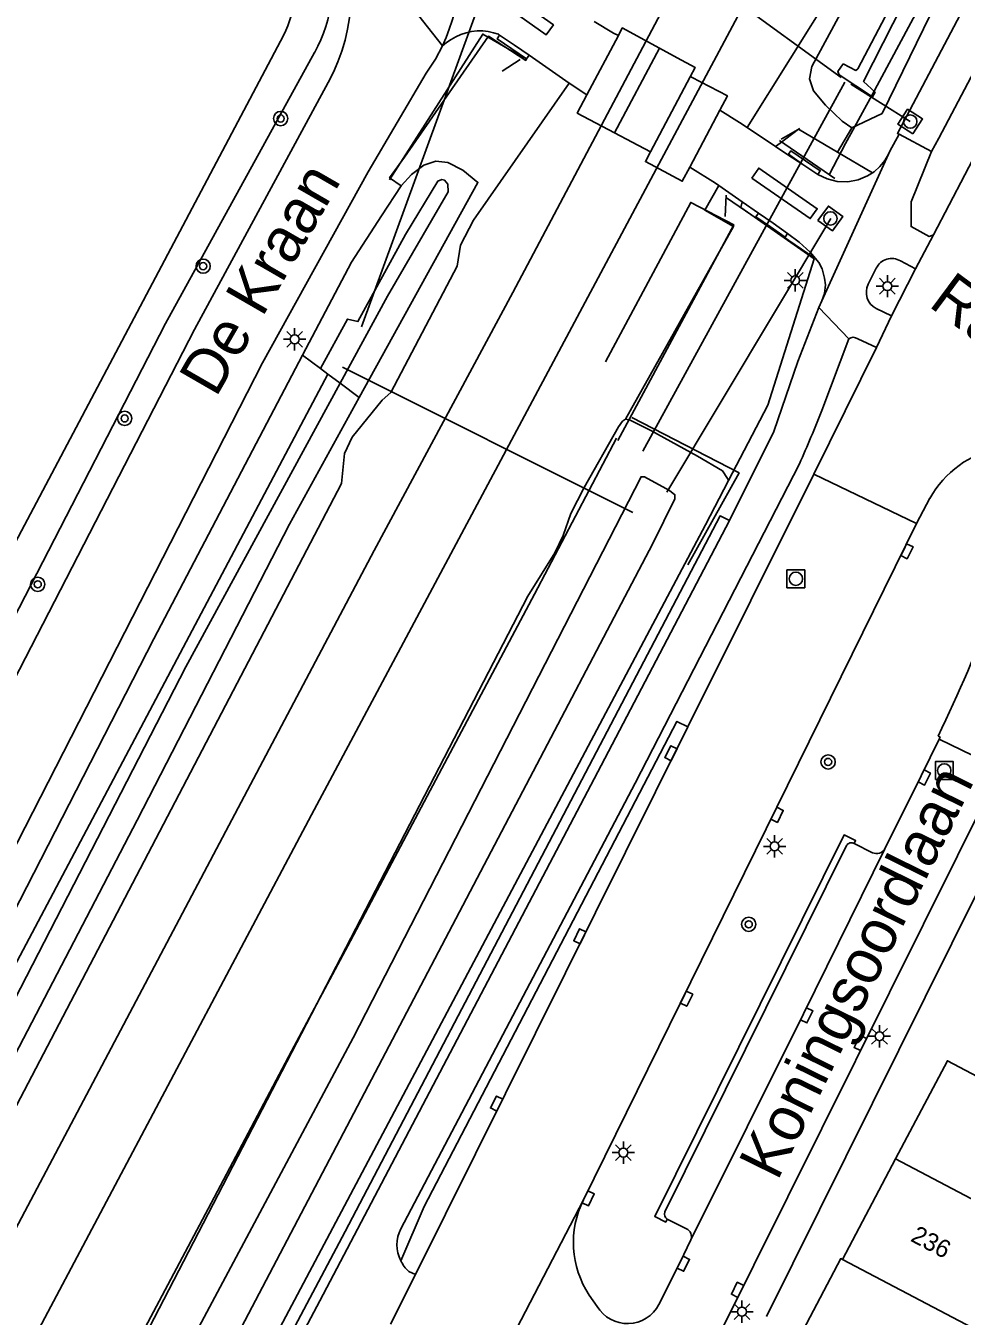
# Model space of a CAD drawing. Extents: x 136000 to 138005, y 398500 to 400500.
# Drawn here: x 137491.9 to 137544.5, y 400139.7 to 400212.1 of the extents above; entities that cross this region are included whole.
import ezdxf

# ---------------------------------------------------------------- set-up
doc = ezdxf.new("R2010")
doc.units = 0
for name, color, linetype in [('gg-afsc-hekwerk', 7, 'Continuous'), ('gg-afsc-muur', 7, 'Continuous'), ('gg-anno-huisnummerreeks BGT', 7, 'Continuous'), ('gg-anno-openbare ruimte label', 7, 'Continuous'), ('gg-aspt-spoorlijn', 7, 'Continuous'), ('gg-bbg-hoofdgebouw', 7, 'Continuous'), ('gg-bbg-tussenscheiding', 7, 'Continuous'), ('gg-knt-verharding', 7, 'Continuous'), ('gg-knt-verharding nz', 7, 'Continuous'), ('gg-kntw-bovenkant insteek waterloop', 7, 'Continuous'), ('gg-kntw-waterlijn', 7, 'Continuous'), ('gg-kwrk-duiker nz buis', 7, 'Continuous'), ('gt-grn-vlakafsluiter', 7, 'Continuous'), ('gt-grn-weggrens', 7, 'Continuous'), ('gt-symb-boom', 7, 'Continuous'), ('gt-symb-kolk', 7, 'Continuous'), ('gt-symb-lichtmast', 7, 'Continuous'), ('gt-symb-rioolschacht', 7, 'Continuous'), ('gx-grn-maaiveld', 7, 'Continuous')]:
    doc.layers.add(name, color=color, linetype=linetype)

# ---------------------------------------------------------------- blocks, each defined once
blk = doc.blocks.new('gt0-RS')
at = {"layer": 'gt-symb-rioolschacht'}
blk.add_lwpolyline([(-0.5, -0.5), (0.5, -0.5), (0.5, 0.5), (-0.5, 0.5)], close=True, dxfattribs=at)
blk.add_circle((0, 0), 0.375, dxfattribs=at)
blk = doc.blocks.new('gt0-LMAST')
at = {"layer": 'gt-symb-lichtmast'}
for p, q in [((-0.182, 0.173), (-0.447, 0.438)), ((-0.005, 0.246), (-0.005, 0.621)), ((0.172, 0.173), (0.437, 0.438)), ((-0.255, -0.004), (-0.63, -0.004)), ((-0.182, -0.181), (-0.447, -0.446)), ((-0.005, -0.254), (-0.005, -0.629)), ((0.437, -0.446), (0.172, -0.181)), ((0.245, -0.004), (0.62, -0.004))]:
    blk.add_line(p, q, dxfattribs=at)
blk.add_circle((-0.005, -0.004), 0.25, dxfattribs=at)
blk = doc.blocks.new('gt0-KOLK')
at = {"layer": 'gt-symb-kolk'}
blk.add_lwpolyline([(0, 0), (0.375, 0), (0.375, 0.4), (-0.375, 0.4), (-0.375, 0), (0, 0)], dxfattribs=at)
blk = doc.blocks.new('gt0-BOOM')
at = {"layer": 'gt-symb-boom'}
for radius in [0.4, 0.2]:
    blk.add_circle((0, 0), radius, dxfattribs=at)

msp = doc.modelspace()

# ---------------------------------------------------------------- linework, layer by layer
at = {"layer": 'gg-afsc-hekwerk'}
for p, q in [((137518.695, 400209.608), (137519.714, 400210.259)), ((137534.372, 400205.789), (137535.413, 400206.39)), ((137537.379, 400203.573), (137534.261, 400205.7)), ((137531.222, 400201.439), (137531.28, 400202.633)), ((137531.292, 400202.496), (137536.21, 400199.114))]:
    msp.add_line(p, q, dxfattribs=at)
msp.add_lwpolyline([(137519.936, 400210.324), (137517.604, 400211.683), (137512.367, 400203.499)], dxfattribs=at)
at = {"layer": 'gg-afsc-muur'}
for points in [[(137539.47, 400208.27), (137542.599, 400214.115), (137544.999, 400218.599), (137552.149, 400231.867), (137554.587, 400236.476)], [(137537.08, 400203.823), (137537.975, 400205.53), (137538.276, 400206.073), (137539.47, 400208.27)], [(137525.184, 400188.851), (137526.773, 400191.771), (137531.697, 400200.973), (137529.283, 400202.225), (137524.496, 400193.274)], [(137529.123, 400181.865), (137532, 400187.035), (137525.983, 400190.155)], [(137467.258, 400079.903), (137472.465, 400089.668), (137475.103, 400094.719), (137478.288, 400100.691), (137482.981, 400109.51), (137488.614, 400120.105), (137494.272, 400130.772), (137502.362, 400146.026), (137506.871, 400154.554), (137510.173, 400160.758), (137515.312, 400170.442), (137520.511, 400180.219), (137525.117, 400188.993)]]:
    msp.add_lwpolyline(points, dxfattribs=at)
at = {"layer": 'gg-aspt-spoorlijn'}
for points in [[(137180.276, 399557.817), (137190.513, 399577.123), (137216.83, 399627.032), (137223.229, 399638.814), (137243.016, 399676.404), (137279.168, 399744.376), (137339.688, 399858.771), (137384.54, 399942.957), (137424.377, 400018.015), (137448.175, 400062.892), (137473.598, 400111.171), (137480.612, 400124.236), (137511.513, 400182.67), (137519.303, 400197.169), (137549.499, 400254.306), (137652.966, 400449.039), (137679.974, 400500)], [(137185.594, 399559.889), (137451.439, 400061.164), (137507.991, 400167.823), (137535.597, 400219.587), (137588.607, 400319.533), (137597.649, 400336.455), (137605.519, 400351.728), (137623.003, 400384.374), (137641.233, 400419.186), (137650.164, 400435.608), (137658.805, 400451.811), (137684.39, 400500)]]:
    msp.add_lwpolyline(points, dxfattribs=at)
at = {"layer": 'gg-bbg-hoofdgebouw'}
msp.add_line((137540.791, 400148.512), (137537.803, 400142.857), dxfattribs=at)
for points in [[(137548.22, 400155.288), (137546.712, 400152.426), (137543.699, 400154.017), (137540.791, 400148.512)], [(137537.803, 400142.857), (137537.713, 400142.908), (137534.824, 400137.43), (137544.23, 400132.466)]]:
    msp.add_lwpolyline(points, dxfattribs=at)
at = {"layer": 'gg-bbg-tussenscheiding'}
msp.add_line((137537.803, 400142.857), (137547.376, 400137.808), dxfattribs=at)
msp.add_lwpolyline([(137540.791, 400148.512), (137550.313, 400143.49), (137550.18, 400143.239)], dxfattribs=at)
at = {"layer": 'gg-knt-verharding'}
for p, q in [((137540.993, 400206.059), (137540.465, 400205.099)), ((137542.807, 400205.09), (137543.222, 400205.846)), ((137545.555, 400205.47), (137542.913, 400200.4)), ((137540.396, 400204.948), (137540.465, 400205.099)), ((137541.662, 400202.27), (137542.807, 400205.09)), ((137541.912, 400198.505), (137541.066, 400198.944)), ((137539.698, 400198.531), (137539.252, 400197.632)), ((137540.554, 400195.865), (137541.912, 400198.505)), ((137536.647, 400196.706), (137536.471, 400196.319)), ((137539.702, 400196.274), (137540.554, 400195.865)), ((137536.642, 400190.543), (137538.158, 400194.563)), ((137538.66, 400194.567), (137539.709, 400194.075)), ((137539.709, 400194.075), (137536.194, 400186.974)), ((137526.172, 400169.613), (137535.39, 400187.545)), ((137529.129, 400172.765), (137536.194, 400186.974)), ((137541.964, 400184.186), (137542.716, 400185.608)), ((137541.964, 400184.186), (137523.262, 400146.2)), ((137524.249, 400170.6), (137531.462, 400184.365)), ((137527.316, 400169.118), (137529.129, 400172.765)), ((137545.127, 400171.168), (137543.227, 400172.082)), ((137546.668, 400170.387), (137530.92, 400138.7)), ((137526.172, 400169.613), (137513.01, 400144.574)), ((137513.837, 400142.011), (137527.316, 400169.118)), ((137538.041, 400166.099), (137527.836, 400145.523)), ((137539.493, 400165.705), (137538.457, 400166.216)), ((137523.262, 400146.2), (137514.229, 400128.809)), ((137527.971, 400145.123), (137529.04, 400144.575)), ((137513.451, 400142.187), (137513.837, 400142.011)), ((137524.037, 400140.222), (137523.585, 400140.858))]:
    msp.add_line(p, q, dxfattribs=at)
for points in [[(137543.222, 400205.846), (137549.361, 400217.51), (137553.319, 400225.112), (137556.118, 400230.656), (137565.979, 400251.274), (137566.635, 400252.528)], [(137511.179, 400203.943), (137514.434, 400209.496), (137514.95, 400210.284), (137515.346, 400211.03)], [(137473.566, 400140.998), (137501.418, 400195.082), (137508.926, 400208.959)], [(137511.179, 400203.943), (137505.233, 400193.22), (137479.85, 400143.581)], [(137542.913, 400200.4), (137542.666, 400200.316), (137541.661, 400200.875), (137541.662, 400202.27)], [(137531.462, 400184.365), (137533.946, 400189.359), (137535.296, 400193.289), (137536.471, 400196.319)], [(137444.838, 400021.671), (137509.889, 400144.426), (137530.929, 400184.624), (137531.462, 400184.365)], [(137533.545, 400139.652), (137548.409, 400169.571), (137562.074, 400176.679), (137563.968, 400175.476), (137564.683, 400175.339)], [(137513.011, 400142.787), (137514.323, 400145.825), (137528.509, 400173.074), (137529.129, 400172.765)], [(137543.227, 400172.082), (137543.285, 400172.201), (137543.178, 400172.253)], [(137540.183, 400165.916), (137542.221, 400170.017), (137543.227, 400172.082)], [(137441.861, 400014.674), (137464.04, 400056.776), (137484.657, 400095.607), (137508.452, 400140.533), (137524.249, 400170.6)], [(137538.457, 400166.216), (137538.541, 400166.386), (137537.896, 400166.706), (137527.261, 400145.263), (137527.884, 400144.954), (137527.971, 400145.123)], [(137527.491, 400140.326), (137528.692, 400142.705), (137529.295, 400143.967)]]:
    msp.add_lwpolyline(points, dxfattribs=at)
for centre, radius, start, end in [((137499.287, 400214.166), 10.955, 331.62099, 25.07597), ((137540.572, 400198.11), 0.97, 59.35385, 154.24434), ((137540.163, 400197.18), 1.017, 153.63463, 243.03263), ((137538.412, 400194.246), 0.406, 52.22657, 128.68649), ((137482.377, 400211.444), 58.151, 335.73323, 338.93479), ((137547.684, 400182.853), 5.681, 100.76519, 150.99253), ((137466.093, 400209.522), 85.621, 334.19687, 339.55995), ((137538.302, 400165.969), 0.292, 57.87919, 153.53809), ((137539.728, 400166.17), 0.521, 243.20571, 330.80125), ((137528.029, 400143.807), 5.333, 153.34643, 213.57383), ((137528.116, 400145.395), 0.308, 155.40872, 241.89036), ((137514.651, 400143.681), 1.868, 151.46187, 208.60226), ((137528.858, 400144.141), 0.47, 338.23638, 67.27074), ((137514.602, 400143.493), 1.741, 203.91518, 228.5925), ((137525.736, 400141.22), 1.97, 210.44737, 333.00194)]:
    msp.add_arc(centre, radius, start, end, dxfattribs=at)
at = {"layer": 'gg-knt-verharding nz'}
for p, q in [((137542.913, 400200.4), (137541.912, 400198.505)), ((137539.709, 400194.075), (137540.554, 400195.865)), ((137512.419, 400139.23), (137513.837, 400142.011))]:
    msp.add_line(p, q, dxfattribs=at)
msp.add_lwpolyline([(137529.295, 400143.967), (137535.621, 400156.656), (137540.183, 400165.916)], dxfattribs=at)
msp.add_arc((137504.085, 400216.16), 12.374, 335.50863, 12.79781, dxfattribs=at)
at = {"layer": 'gg-kntw-bovenkant insteek waterloop'}
msp.add_line((137513.018, 400203.154), (137511.919, 400201.47), dxfattribs=at)
for points in [[(137506.41, 400211.605), (137486.211, 400173.418), (137474.392, 400150.474), (137467.956, 400140.158)], [(137508.163, 400210.641), (137499.796, 400195.423), (137476.132, 400149.485), (137469.653, 400139.099)], [(137510.668, 400191.27), (137517.333, 400203.357), (137516.481, 400204.047), (137515.655, 400204.478), (137514.963, 400204.549), (137514.302, 400204.316), (137513.606, 400203.795), (137513.018, 400203.154)], [(137511.919, 400201.47), (137510.228, 400198.879), (137507.487, 400193.649)], [(137507.487, 400193.649), (137504.683, 400188.298), (137499.137, 400177.716), (137491.606, 400163.024), (137484.076, 400148.332), (137478.601, 400137.925), (137472.136, 400125.581)], [(137473.22, 400120.473), (137487.783, 400147.527), (137498.197, 400167.523), (137506.747, 400184.158), (137510.668, 400191.27)]]:
    msp.add_lwpolyline(points, dxfattribs=at)
for centre, radius, start, end in [((137501.149, 400214.497), 8.004, 331.19812, 60.23267), ((137500.883, 400214.423), 6.204, 332.98571, 58.44139)]:
    msp.add_arc(centre, radius, start, end, dxfattribs=at)
at = {"layer": 'gg-kntw-waterlijn'}
msp.add_line((137508.49, 400192.899), (137508.901, 400192.591), dxfattribs=at)
for points in [[(137509.598, 400192.07), (137512.26, 400196.971), (137515.668, 400202.817), (137515.641, 400203.263), (137515.466, 400203.471), (137515.306, 400203.514), (137515.083, 400203.42), (137513.275, 400200.427), (137510.596, 400195.534), (137510.008, 400195.672), (137508.49, 400192.899)], [(137508.901, 400192.591), (137488.386, 400153.841), (137472.871, 400124.955), (137471.202, 400122.099), (137470.492, 400121.367), (137470.147, 400121.204)], [(137469.945, 400119.121), (137469.984, 400119.134), (137470.713, 400119.789), (137471.519, 400121.03), (137489.976, 400154.898), (137500.942, 400176.134), (137509.598, 400192.07)]]:
    msp.add_lwpolyline(points, dxfattribs=at)
at = {"layer": 'gg-kwrk-duiker nz buis'}
for p, q in [((137510.789, 400195.25), (137520.4, 400221.578)), ((137522.057, 400220.686), (137537.73, 400209.243)), ((137526.597, 400188.257), (137537.941, 400208.988)), ((137538.282, 400208.88), (137541.614, 400206.773)), ((137527.94, 400185.947), (137537.154, 400201.326)), ((137526.032, 400184.81), (137509.736, 400192.973))]:
    msp.add_line(p, q, dxfattribs=at)
at = {"layer": 'gt-grn-vlakafsluiter'}
for p, q in [((137507.487, 400193.649), (137508.49, 400192.899)), ((137508.901, 400192.591), (137509.598, 400192.07)), ((137509.598, 400192.07), (137510.668, 400191.27))]:
    msp.add_line(p, q, dxfattribs=at)
at = {"layer": 'gt-grn-weggrens'}
for p, q in [((137509.21, 400218.809), (137515.346, 400211.03)), ((137540.993, 400206.059), (137542.807, 400205.09)), ((137536.647, 400196.706), (137540.396, 400204.948)), ((137536.471, 400196.319), (137538.158, 400194.563)), ((137536.194, 400186.974), (137541.964, 400184.186))]:
    msp.add_line(p, q, dxfattribs=at)
at = {"layer": 'gx-grn-maaiveld'}
for p, q in [((137518.555, 400211.625), (137518.485, 400211.672)), ((137523.455, 400208.276), (137525.22, 400211.614)), ((137525.006, 400206.135), (137527.527, 400210.895)), ((137520.07, 400210.292), (137520.213, 400210.497)), ((137520.213, 400210.497), (137522.467, 400208.931)), ((137527.025, 400205.068), (137529.262, 400209.291)), ((137522.467, 400208.931), (137523.455, 400208.276)), ((137530.92, 400207.417), (137529.228, 400204.218)), ((137538.338, 400206.424), (137540.037, 400207.222)), ((137534.054, 400205.364), (137532.46, 400206.432)), ((137538.338, 400206.424), (137537.526, 400205.053)), ((137537.526, 400205.053), (137539.484, 400203.894)), ((137536.423, 400203.797), (137535.58, 400204.352)), ((137539.484, 400203.894), (137539.218, 400203.722)), ((137532.168, 400202.27), (137530.854, 400203.181)), ((137533.086, 400201.634), (137532.168, 400202.27))]:
    msp.add_line(p, q, dxfattribs=at)
for points in [[(137563.042, 400252.449), (137560.956, 400248.511), (137554.334, 400236.547), (137540.037, 400207.222)], [(137537.848, 400210.007), (137538.561, 400209.645), (137538.659, 400209.728), (137556.104, 400242.969)], [(137540.993, 400206.059), (137540.889, 400206.109), (137551.81, 400226.784), (137555.943, 400235.164), (137559.241, 400242.025)], [(137544.479, 400219.824), (137538.993, 400209.013), (137539.636, 400208.426), (137539.493, 400208.16), (137537.625, 400209.403), (137537.541, 400209.588), (137537.848, 400210.007)], [(137538.338, 400206.424), (137537.788, 400206.802), (137536.855, 400207.683), (137536.186, 400208.502), (137535.954, 400209.165), (137536.08, 400209.856), (137540.026, 400217.179)], [(137517.916, 400213.966), (137521.175, 400211.647), (137521.57, 400212.201), (137518.311, 400214.52), (137517.916, 400213.966)], [(137532.46, 400206.432), (137537.29, 400214.161)], [(137523.861, 400212.395), (137524.949, 400211.733), (137525.22, 400211.614)], [(137527.527, 400210.895), (137525.439, 400212.028), (137525.22, 400211.614)], [(137520.07, 400210.292), (137520.017, 400210.209), (137517.925, 400211.559), (137513.219, 400204.777), (137512.378, 400203.618), (137513.018, 400203.154)], [(137518.485, 400211.672), (137518.204, 400211.763), (137517.909, 400211.827), (137517.603, 400211.862), (137517.291, 400211.864), (137516.978, 400211.834), (137516.675, 400211.752), (137516.376, 400211.653), (137516.095, 400211.531), (137515.831, 400211.373), (137515.58, 400211.205), (137515.346, 400211.03)], [(137518.555, 400211.625), (137518.417, 400211.417), (137519.247, 400210.864), (137520.07, 400210.292)], [(137520.213, 400210.497), (137519.388, 400211.071), (137518.555, 400211.625)], [(137529.262, 400209.291), (137529.535, 400209.806), (137528.516, 400210.359), (137527.527, 400210.895)], [(137529.262, 400209.291), (137529.328, 400209.257), (137531.342, 400208.215), (137530.92, 400207.417)], [(137452.687, 400078.987), (137468.139, 400108.07), (137476.149, 400123.681), (137479.368, 400129.637), (137479.927, 400131.108), (137480.776, 400132.375), (137481.658, 400133.425), (137490.326, 400149.432), (137509.678, 400186.45), (137509.849, 400188.128), (137510.266, 400189.051), (137511.96, 400191.113), (137512.444, 400191.553), (137516.175, 400198.657), (137516.352, 400199.833), (137517.096, 400201.23), (137522.467, 400208.931)], [(137525.006, 400206.135), (137522.909, 400207.243), (137523.455, 400208.276)], [(137532.46, 400206.432), (137532.025, 400206.723), (137530.92, 400207.417)], [(137537.526, 400205.053), (137535.336, 400206.349), (137534.312, 400205.562), (137534.054, 400205.364)], [(137527.025, 400205.068), (137526.004, 400205.608), (137525.006, 400206.135)], [(137529.228, 400204.218), (137528.808, 400203.423), (137526.736, 400204.519), (137527.025, 400205.068)], [(137535.58, 400204.352), (137534.737, 400204.907), (137534.054, 400205.364)], [(137536.423, 400203.797), (137536.56, 400204.006), (137535.725, 400204.556), (137534.911, 400205.136), (137534.766, 400204.932), (137535.58, 400204.352)], [(137540.396, 400204.948), (137540.178, 400204.579), (137539.902, 400204.243), (137539.578, 400203.955), (137539.484, 400203.894)], [(137530.854, 400203.181), (137530.672, 400203.307), (137529.228, 400204.218)], [(137532.715, 400203.598), (137536.001, 400201.317), (137536.389, 400201.876), (137533.103, 400204.156), (137532.715, 400203.598)], [(137536.423, 400203.797), (137536.938, 400203.549), (137537.512, 400203.409), (137538.11, 400203.393), (137538.69, 400203.502), (137539.218, 400203.722)], [(137525.628, 400190.049), (137531.689, 400200.884), (137530.081, 400201.791), (137530.854, 400203.181)], [(137532.168, 400202.27), (137532.101, 400201.945), (137536.218, 400199.065), (137533.618, 400190.834), (137531.399, 400186.61)], [(137533.086, 400201.634), (137532.944, 400201.428), (137533.767, 400200.862), (137534.582, 400200.286), (137534.726, 400200.49)], [(137534.726, 400200.49), (137533.91, 400201.068), (137533.086, 400201.634)], [(137534.726, 400200.49), (137535.366, 400199.996), (137535.999, 400199.435), (137536.475, 400198.863), (137536.664, 400198.495), (137536.803, 400197.976), (137536.848, 400197.597), (137536.796, 400197.106), (137536.647, 400196.706)], [(137425.107, 400000.171), (137426.014, 400002.079), (137427.944, 400005.151), (137429.557, 400008.833), (137458.832, 400064.635), (137460.768, 400067.201), (137461.804, 400069.62), (137463.744, 400073.353), (137488.861, 400120.29), (137490.545, 400123.304), (137492.084, 400125.424), (137493.261, 400128.312), (137494.465, 400130.485), (137520.141, 400180.112), (137521.654, 400182.54), (137522.126, 400183.521), (137522.558, 400184.752), (137523.309, 400186.22), (137525.232, 400189.626), (137525.453, 400189.941), (137525.628, 400190.049)], [(137525.628, 400190.049), (137525.891, 400189.999), (137527.045, 400189.419), (137529.674, 400187.977), (137531.064, 400187.159), (137531.343, 400186.717), (137531.399, 400186.61)], [(137426.931, 399998.451), (137433.26, 400010.413), (137484.742, 400107.36), (137510.335, 400155.308), (137526.499, 400186.819), (137526.682, 400186.816), (137528.094, 400186.053), (137528.395, 400185.808), (137528.385, 400185.587), (137527.155, 400183.076), (137502.277, 400135.669), (137484.044, 400101.355), (137465.59, 400066.352), (137447.259, 400032.232), (137428.807, 399997.446)], [(137531.399, 400186.61), (137530.112, 400184.115), (137438.638, 400011.548)]]:
    msp.add_lwpolyline(points, dxfattribs=at)

# ---------------------------------------------------------------- block references
at = {"layer": 'gt-symb-boom'}
for p in [(137506.257, 400206.94), (137501.906, 400198.649), (137497.501, 400190.098), (137492.619, 400180.778), (137536.999, 400170.801), (137532.542, 400161.682)]:
    msp.add_blockref('gt0-BOOM', p, dxfattribs=at)
at = {"layer": 'gt-symb-kolk'}
for p, rotation in [((137541.244, 400182.724), -116.21137801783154), ((137528.351, 400171.2), 63.56127002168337), ((137542.221, 400170.017), -116.42068416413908), ((137533.955, 400167.92), -116.21137801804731), ((137523.237, 400160.915), 63.5612700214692), ((137528.87, 400157.591), -116.21137801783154), ((137535.621, 400156.656), -116.50009000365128), ((137538.982, 400154.924), 63.572088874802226), ((137518.566, 400151.521), 63.56127002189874), ((137523.347, 400146.373), -115.98760145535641), ((137528.692, 400142.705), -116.78880528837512), ((137532.091, 400141.061), 63.572088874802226)]:
    msp.add_blockref('gt0-KOLK', p, dxfattribs=dict(at, rotation=rotation))
at = {"layer": 'gt-symb-lichtmast'}
for p in [(137535.157, 400197.856), (137540.333, 400197.528), (137507.05, 400194.544), (137533.997, 400166.063), (137539.89, 400155.399), (137525.506, 400148.863), (137532.164, 400139.927)]:
    msp.add_blockref('gt0-LMAST', p, dxfattribs=at)
at = {"layer": 'gt-symb-rioolschacht'}
for p, rotation in [((137541.614, 400206.773), 57.3530239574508), ((137537.128, 400201.327), -35.724134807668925)]:
    msp.add_blockref('gt0-RS', p, dxfattribs=dict(at, rotation=rotation))
for p in [(137535.19, 400181.089), (137543.524, 400170.323)]:
    msp.add_blockref('gt0-RS', p, dxfattribs=at)

# ---------------------------------------------------------------- texts
at = {"layer": 'gg-anno-huisnummerreeks BGT'}
msp.add_text('236', height=1, rotation=332.1, dxfattribs=at).set_placement((137541.57, 400143.919))
at = {"layer": 'gg-anno-openbare ruimte label'}
for s, rotation, p in [('De Kraan', 60, (137502.621, 400191.225)), ('Raadhuisstraat', 323.4, (137542.575, 400196.435)), ('Koningsoordlaan', 63.8, (137534.152, 400147.219))]:
    msp.add_text(s, height=2.5, rotation=rotation, dxfattribs=at).set_placement(p)

doc.saveas('drawing.dxf')
